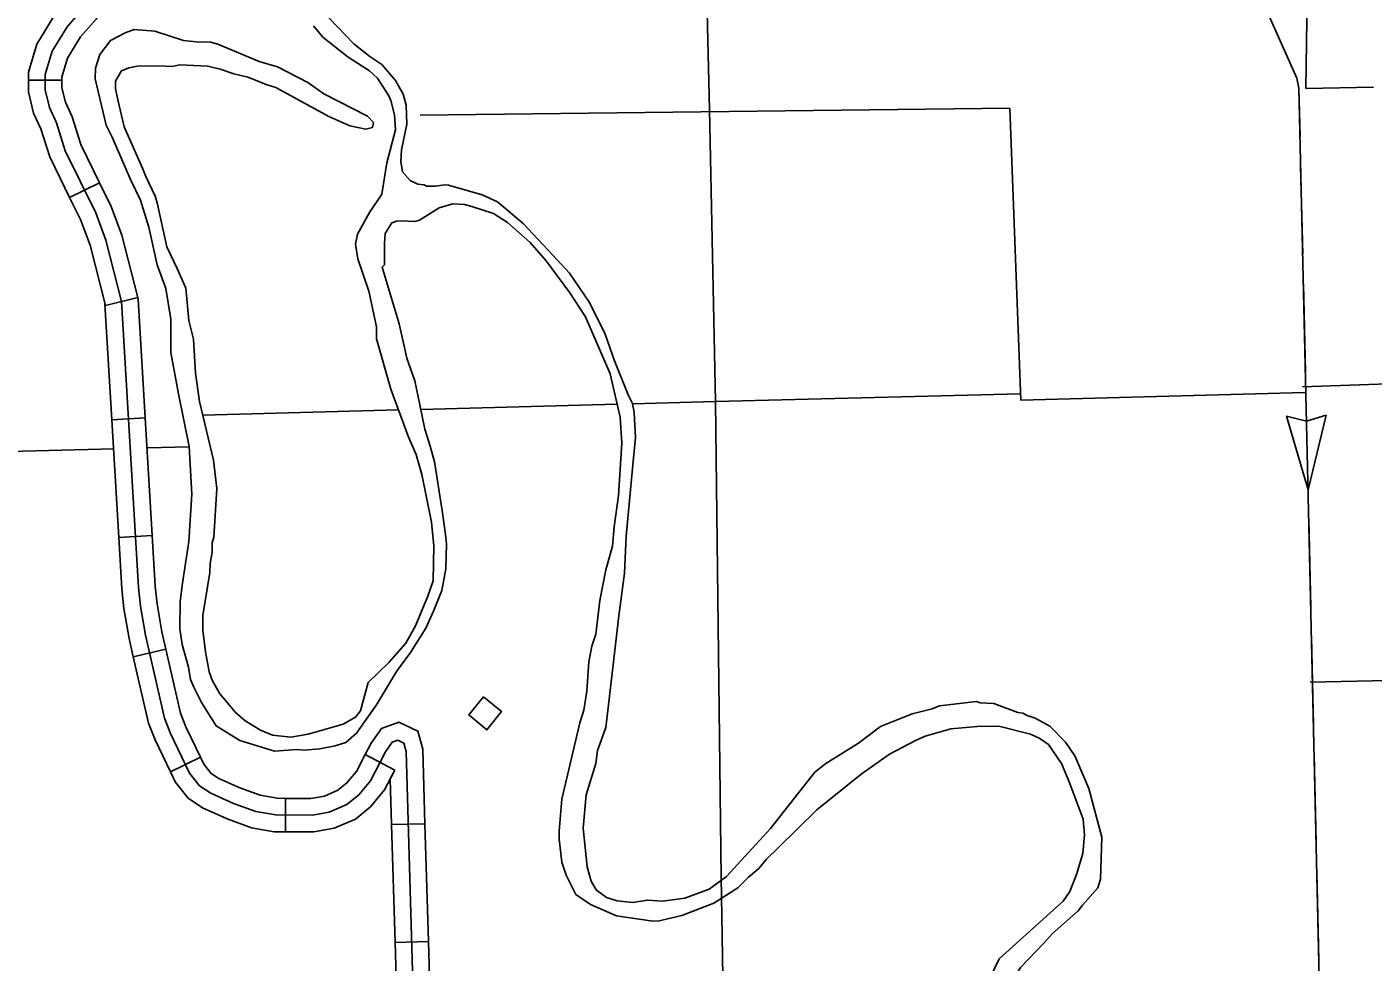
# Model space of a CAD drawing. Extents: x 1084508 to 1142749, y 1057638 to 1093403.
# Drawn here: x 1088324 to 1090220, y 1082791 to 1084108 of the extents above; entities that cross this region are included whole.
import ezdxf

# ---------------------------------------------------------------- set-up
doc = ezdxf.new("R2010")
doc.units = 0
for name, color, linetype in [('Level 32', 7, 'Continuous'), ('Level 43', 7, 'Continuous'), ('Level 5', 7, 'Continuous'), ('Level 56', 7, 'Continuous'), ('Level 7', 7, 'Continuous'), ('Level 9', 7, 'Continuous')]:
    doc.layers.add(name, color=color, linetype=linetype)

msp = doc.modelspace()

# ---------------------------------------------------------------- linework, layer by layer
at = {"layer": 'Level 32'}
for p, q in [((1088373, 1084033), (1088325.9, 1084032.9)), ((1088426.2, 1083888.7), (1088383.9, 1083867.9)), ((1088479.9, 1083727.3), (1088434.3, 1083715.8)), ((1088490.5, 1083557.5), (1088443.5, 1083554.7)), ((1088500.4, 1083392.1), (1088453.4, 1083389.3)), ((1088519.5, 1083231.8), (1088473.7, 1083221.2)), ((1088568.3, 1083079.7), (1088525.9, 1083059.3)), ((1088800.4, 1083083.5), (1088842.1, 1083061.6)), ((1088688.1, 1083021.9), (1088687.9, 1082974.9)), ((1088884.6, 1082986.2), (1088837.6, 1082984.9)), ((1088889.4, 1082820.6), (1088842.4, 1082819.2))]:
    msp.add_line(p, q, dxfattribs=at)
for points in [[(1088483.8, 1083292.6), (1088481.2, 1083318.7), (1088457.1, 1083721.3), (1088435.2, 1083807.8), (1088420.9, 1083846.1), (1088377.9, 1083933.7), (1088365.4, 1083972.9), (1088355.6, 1083994.5), (1088349.5, 1084019.5), (1088349.4, 1084041), (1088359.3, 1084073.9), (1088380.4, 1084108), (1088402.1, 1084132.8), (1088410.7, 1084148.3), (1088418.3, 1084192.7), (1088409.4, 1084364)], [(1088325.9, 1084032.9), (1088325.9, 1084044.4), (1088337.6, 1084083.6), (1088361.4, 1084122.1), (1088382.8, 1084146.4), (1088388.2, 1084156.2), (1088393, 1084184.3)], [(1088373, 1084033), (1088373, 1084037.5), (1088380.9, 1084064.2), (1088399.4, 1084094), (1088421.5, 1084119.1), (1088433.3, 1084140.3), (1088439.4, 1084176.4)], [(1088383.9, 1083867.9), (1088356, 1083924.9), (1088343.4, 1083964.5), (1088333.3, 1083986.8), (1088325.9, 1084016.6), (1088325.9, 1084032.9)], [(1088426.2, 1083888.7), (1088399.8, 1083942.5), (1088387.4, 1083981.4), (1088378, 1084002.3), (1088373, 1084022.4), (1088373, 1084033)], [(1088479.9, 1083727.3), (1088457.7, 1083814.9), (1088442.5, 1083855.4), (1088426.2, 1083888.7)], [(1088434.3, 1083715.8), (1088412.7, 1083800.8), (1088399.2, 1083836.7), (1088383.9, 1083867.9)], [(1088490.5, 1083557.5), (1088480.5, 1083724.9), (1088479.9, 1083727.3)], [(1088443.5, 1083554.7), (1088433.8, 1083717.7), (1088434.3, 1083715.8)], [(1088453.4, 1083389.3), (1088443.5, 1083554.7)], [(1088500.4, 1083392.1), (1088490.5, 1083557.5)], [(1088473.7, 1083221.2), (1088467.7, 1083246.9), (1088460.5, 1083289.4), (1088457.7, 1083316.8), (1088453.4, 1083389.3)], [(1088519.5, 1083231.8), (1088513.9, 1083256.2), (1088507.1, 1083295.8), (1088504.6, 1083320.6), (1088500.4, 1083392.1)], [(1088877.6, 1082335.6), (1088878.4, 1082388.9), (1088858.1, 1083087.8), (1088854.8, 1083099.8), (1088846.4, 1083103.8), (1088838.4, 1083100.9), (1088828.9, 1083087.2), (1088807.7, 1083046.8), (1088791.4, 1083026.8), (1088774.3, 1083013.1), (1088749.7, 1083002.5), (1088726, 1082998.2), (1088674.4, 1082998.5), (1088646.1, 1083003.4), (1088614.8, 1083014.9), (1088582.7, 1083029.2), (1088567, 1083039.5), (1088552.8, 1083057.5), (1088526, 1083113.4), (1088517.8, 1083134.8), (1088490.8, 1083251.6), (1088483.8, 1083292.6)], [(1088568.3, 1083079.7), (1088547.7, 1083122.7), (1088540.4, 1083141.7), (1088519.5, 1083231.8)], [(1088525.9, 1083059.3), (1088504.4, 1083104.1), (1088495.2, 1083127.9), (1088473.7, 1083221.2)], [(1088884.6, 1082986.2), (1088881.6, 1083091.4), (1088874.6, 1083116.4), (1088847.7, 1083129.3), (1088823.3, 1083120.4), (1088808.7, 1083099.4), (1088800.4, 1083083.5)], [(1088688.1, 1083021.9), (1088676.5, 1083022), (1088652.2, 1083026.2), (1088623.6, 1083036.7), (1088594, 1083049.9), (1088583.2, 1083057.1), (1088572.9, 1083070.1), (1088568.3, 1083079.7)], [(1088800.4, 1083083.5), (1088788, 1083059.8), (1088774.7, 1083043.6), (1088762, 1083033.4), (1088742.9, 1083025.2), (1088723.9, 1083021.8), (1088688.1, 1083021.9)], [(1088842.1, 1083061.6), (1088827.5, 1083033.7), (1088808, 1083010), (1088786.5, 1082992.7), (1088756.5, 1082979.8), (1088728, 1082974.7), (1088687.9, 1082974.9)], [(1088837.6, 1082984.9), (1088835.7, 1083049.4), (1088842.1, 1083061.6)], [(1088687.9, 1082974.9), (1088672.3, 1082974.9), (1088640, 1082980.6), (1088605.9, 1082993.1), (1088571.3, 1083008.5), (1088550.9, 1083022), (1088532.7, 1083045), (1088525.9, 1083059.3)], [(1088842.4, 1082819.2), (1088837.6, 1082984.9)], [(1088889.4, 1082820.6), (1088884.6, 1082986.2)], [(1088847.2, 1082653.5), (1088842.4, 1082819.2)], [(1088894.2, 1082654.9), (1088889.4, 1082820.6)]]:
    msp.add_lwpolyline(points, dxfattribs=at)
at = {"layer": 'Level 43'}
for p, q in [((1090128.6, 1083456.5), (1090098.4, 1083559.9)), ((1090098.4, 1083559.9), (1090126.3, 1083553.1)), ((1090154.1, 1083561.2), (1090126.6, 1083553.1)), ((1090128.6, 1083456.5), (1090154.1, 1083561.2))]:
    msp.add_line(p, q, dxfattribs=at)
for points in [[(1089580.6, 1085227.8), (1090112.6, 1084036.1), (1090115.7, 1084022), (1090158.9, 1082132.4), (1090157.5, 1082114.6)], [(1090095.7, 1084073.9), (1090112.6, 1084036.1), (1090115.7, 1084022), (1090117.3, 1083953.6)], [(1090118.2, 1083912.2), (1090121.1, 1083787.9)], [(1090122, 1083746.5), (1090124.9, 1083622.2)], [(1090129.6, 1083415.1), (1090131, 1083353)], [(1090131, 1083353), (1090132.4, 1083290.8)], [(1090133.4, 1083249.4), (1090134.8, 1083185.8)], [(1090134.8, 1083185.8), (1090136.2, 1083125.2)], [(1090137.2, 1083083.7), (1090140, 1082959.5)], [(1090140.9, 1082918), (1090143.8, 1082793.8)]]:
    msp.add_lwpolyline(points, dxfattribs=at)
at = {"layer": 'Level 5'}
for p, q in [((1089155.2, 1083576.9), (1088878.7, 1083569.6)), ((1088847.3, 1083568.7), (1088571.7, 1083561.4))]:
    msp.add_line(p, q, dxfattribs=at)
for points in [[(1089264.6, 1084841.6), (1089275.5, 1084401.9), (1089285.2, 1083991.7), (1089294, 1083580.6), (1089301.9, 1082910.1), (1089302.5, 1082884.3), (1089318.3, 1081920.7)], [(1091160.7, 1083635.7), (1090962.2, 1083630.7), (1090121, 1083601.3)], [(1089723.5, 1083591.3), (1089294, 1083580.6), (1089176.8, 1083577.5)], [(1088552.3, 1083516.8), (1088493.6, 1083515.3)], [(1088446.3, 1083514.1), (1087602.1, 1083492.6), (1085681.4, 1083480.3)]]:
    msp.add_lwpolyline(points, dxfattribs=at)
at = {"layer": 'Level 56'}
msp.add_lwpolyline([(1088967.2, 1083164.7), (1088992.5, 1083144), (1088971.8, 1083118.6), (1088946.5, 1083139.3)], close=True, dxfattribs=at)
at = {"layer": 'Level 7'}
for p, q in [((1090131.5, 1084440.4), (1090125.7, 1084021.1)), ((1090125.7, 1084021.1), (1090221, 1084023)), ((1089708.6, 1083993.4), (1088877.7, 1083983.8)), ((1089723.8, 1083582.3), (1089708.6, 1083993.4)), ((1090123.9, 1083593.3), (1089723.8, 1083582.3)), ((1090545.4, 1083193.8), (1090131.7, 1083185.5))]:
    msp.add_line(p, q, dxfattribs=at)
at = {"layer": 'Level 9'}
for points in [[(1089079.6, 1084685.4), (1089069.2, 1084656.8), (1089056.9, 1084601.4), (1089052.2, 1084573.1), (1089037.8, 1084545.3), (1089020, 1084514.2), (1088989.9, 1084469.9), (1088941.1, 1084414), (1088912.5, 1084385.5), (1088806.7, 1084296.4), (1088771.6, 1084266.1), (1088761.1, 1084255.2), (1088748.1, 1084236), (1088727.9, 1084194.7), (1088729.9, 1084158.8), (1088739, 1084131.4), (1088784.5, 1084084), (1088806.7, 1084066.4), (1088823.6, 1084055.1), (1088842.9, 1084032.4), (1088853.8, 1084013.3), (1088858.3, 1083998), (1088858.8, 1083971.2), (1088851.7, 1083934.9)], [(1088474.8, 1084104.2), (1088462.1, 1084099.9), (1088441.5, 1084089.1), (1088426.4, 1084069.2), (1088420.6, 1084050), (1088420.1, 1084034.8), (1088435.6, 1083969.9), (1088443.9, 1083952.6), (1088469.8, 1083893.4)], [(1088479, 1084052.7), (1088509.2, 1084053.4), (1088528.5, 1084052.4), (1088539.4, 1084054.8), (1088578.8, 1084052.8), (1088596.3, 1084048.6), (1088615.5, 1084041.9), (1088635.2, 1084037.4), (1088662.4, 1084026.4), (1088674.5, 1084022.5), (1088749.1, 1083981.7), (1088778.9, 1083968.6), (1088801.5, 1083963.9), (1088810.5, 1083966.3), (1088812, 1083973.6), (1088803.8, 1083982.4), (1088742, 1084013.6), (1088719.8, 1084029.9), (1088676.7, 1084051.9), (1088650.9, 1084059.3), (1088592.8, 1084083.8), (1088582.3, 1084086.4), (1088562.1, 1084086.8), (1088544.4, 1084089.1), (1088504.2, 1084102.1), (1088474.8, 1084104.2)], [(1088727.4, 1084109.7), (1088740.7, 1084093.6), (1088776.6, 1084065.6), (1088806.4, 1084046.2), (1088817.9, 1084035.9), (1088833.8, 1084011.1), (1088836.6, 1084004.3), (1088841.6, 1083984.3), (1088842.9, 1083962.9), (1088830.8, 1083916.6), (1088823.7, 1083872.7), (1088806.6, 1083846.7)], [(1088491.4, 1083897.5), (1088486.8, 1083909.1), (1088460.9, 1083967.3), (1088451.9, 1084005.3), (1088448.4, 1084021.3), (1088448.5, 1084031.7), (1088454.1, 1084041.4), (1088457.3, 1084046), (1088467.2, 1084050.2), (1088479, 1084052.7)], [(1088851.7, 1083934.9), (1088850.5, 1083918.5), (1088853.1, 1083904.1), (1088863.7, 1083891.6), (1088874.3, 1083886.4), (1088883.5, 1083885.9), (1088886.7, 1083883.8), (1088899, 1083883.8)], [(1088611, 1083150.8), (1088595.7, 1083169), (1088584.8, 1083188.4), (1088580.8, 1083200.2), (1088575.4, 1083228), (1088571.5, 1083258.8), (1088571.5, 1083279.6), (1088581.7, 1083340), (1088581.8, 1083352.7), (1088584.8, 1083368.6), (1088584.9, 1083381.5), (1088587, 1083389.5), (1088591.5, 1083458.2), (1088586.9, 1083498.1), (1088567.1, 1083580.5), (1088561.5, 1083620.6), (1088558.7, 1083668.4), (1088551.9, 1083694.6), (1088547.6, 1083740.2), (1088535.3, 1083768), (1088520.8, 1083798.3), (1088507.2, 1083860.5), (1088504.3, 1083869.6), (1088491.4, 1083897.5)], [(1088469.8, 1083893.4), (1088483.8, 1083864.1), (1088495.6, 1083825.9), (1088507.4, 1083773.1), (1088519.6, 1083739.9), (1088526.6, 1083696.6), (1088526.8, 1083649.6), (1088537.6, 1083591.4), (1088552.3, 1083517.3), (1088556.3, 1083450), (1088552.1, 1083383.5), (1088542.8, 1083325)], [(1088899, 1083883.8), (1088912.4, 1083885.7), (1088917.8, 1083885), (1088965.3, 1083871.4), (1088986.8, 1083861.6), (1089023.1, 1083831.4), (1089058.2, 1083793.9), (1089088.3, 1083761.2), (1089116.2, 1083720.2), (1089138.4, 1083675.4), (1089151.4, 1083637.9), (1089170.6, 1083590.1), (1089176.8, 1083577.8), (1089179.2, 1083565.3), (1089181.1, 1083530), (1089177.5, 1083491.4), (1089167.9, 1083390.9), (1089165.5, 1083339), (1089157.5, 1083279), (1089143.1, 1083153.7), (1089139.2, 1083121.6)], [(1088877.3, 1083576), (1088870.1, 1083609.8), (1088859.2, 1083641.8), (1088848.3, 1083689.9), (1088824.5, 1083769.6), (1088827.5, 1083773.2), (1088827.4, 1083803.2), (1088828.4, 1083817.4), (1088837.7, 1083832.4), (1088844.6, 1083834.6), (1088851.8, 1083834.9), (1088870.1, 1083833.9), (1088876.9, 1083836.1), (1088904.5, 1083853.1), (1088923.7, 1083859), (1088940.1, 1083857.9), (1088950.6, 1083855.2), (1088981, 1083845.3), (1089001, 1083832.9), (1089032.8, 1083804.7), (1089055.4, 1083778.6), (1089088.6, 1083733.7), (1089110.9, 1083699.7), (1089145.3, 1083619.6), (1089159.4, 1083558.7), (1089161.7, 1083522.2), (1089157.4, 1083448.5), (1089151.3, 1083404.3)], [(1088806.6, 1083846.7), (1088789.7, 1083816.3), (1088786.6, 1083802.3), (1088790, 1083781.3)], [(1088790, 1083781.3), (1088805.6, 1083735.9), (1088816.4, 1083685.6), (1088816.5, 1083668.9), (1088836.4, 1083598.2), (1088861.1, 1083531.8), (1088871.3, 1083507.9), (1088871.5, 1083507.3)], [(1088892, 1083517.8), (1088884.5, 1083541.7), (1088877.3, 1083576)], [(1088885.7, 1083261.7), (1088896.5, 1083285.7), (1088908.4, 1083314.4), (1088914, 1083344.9), (1088914.9, 1083380.3), (1088913.7, 1083393.5), (1088908.7, 1083427), (1088898, 1083495.7), (1088892, 1083517.8)], [(1088871.5, 1083507.3), (1088880, 1083477.8), (1088893.7, 1083410.6), (1088897.1, 1083377.3), (1088896.2, 1083328.3), (1088888.7, 1083306.8), (1088871.1, 1083264.7)], [(1089151.3, 1083404.3), (1089148.7, 1083377.1), (1089139.5, 1083343.8), (1089131.1, 1083300.5), (1089125.4, 1083252.9), (1089119.8, 1083236.3), (1089115.2, 1083214), (1089112.6, 1083172.8), (1089108.2, 1083146.1), (1089102.7, 1083128.2), (1089077.3, 1083021), (1089073.4, 1082975.7), (1089073.6, 1082964.6), (1089077.5, 1082932.3), (1089083.4, 1082914), (1089097.2, 1082886.8), (1089118, 1082872.6), (1089154.3, 1082856.6), (1089205.6, 1082848.9), (1089214.7, 1082849.3), (1089246.4, 1082857.1), (1089291.6, 1082874.3), (1089325.5, 1082896), (1089340.3, 1082911.2), (1089354.8, 1082923.3), (1089365.9, 1082936.4), (1089382.5, 1082952.6), (1089436.7, 1083005.9), (1089499.2, 1083056.1), (1089538.9, 1083084.1), (1089575.8, 1083103.2)], [(1088542.8, 1083325), (1088539.5, 1083299.3), (1088539.4, 1083260.8), (1088542.6, 1083238.5), (1088551.6, 1083206.7), (1088554.5, 1083189.2), (1088558.8, 1083178.7), (1088569.8, 1083157.1), (1088590.5, 1083124), (1088623.9, 1083103.4), (1088672.4, 1083088.6), (1088704.4, 1083090.7), (1088714.5, 1083089.9), (1088736.4, 1083091.5), (1088757.9, 1083095.7), (1088773.1, 1083100.8), (1088788.3, 1083113.5), (1088816.4, 1083153.6), (1088844.4, 1083200.6), (1088864.3, 1083227.1), (1088885.7, 1083261.7)], [(1088871.1, 1083264.7), (1088857.7, 1083240.4), (1088833.5, 1083213.1), (1088804.6, 1083184.9), (1088793.8, 1083145), (1088786.9, 1083136.1), (1088769.4, 1083126.5), (1088720.1, 1083112.2), (1088695.4, 1083107.9), (1088669.8, 1083110.9), (1088653.1, 1083117.7), (1088631.4, 1083130.9), (1088617, 1083143.5), (1088611, 1083150.8)], [(1089139.2, 1083121.6), (1089127.7, 1083089.2), (1089125.4, 1083071.2), (1089111.7, 1083026.7), (1089107.5, 1082979.8), (1089113.1, 1082925.4), (1089118.7, 1082905.2), (1089125.9, 1082893.2), (1089140.2, 1082882.5), (1089155.5, 1082877.5), (1089177.3, 1082875.4), (1089197.6, 1082878.8), (1089219.7, 1082877.3), (1089250.7, 1082881.2), (1089285, 1082894.2), (1089309.4, 1082911.7), (1089371.2, 1082979.6), (1089433.7, 1083058.8), (1089449.2, 1083071.2), (1089495.4, 1083099.5), (1089526.4, 1083123), (1089570.9, 1083140.8), (1089599.2, 1083147.8), (1089609.4, 1083152.1), (1089661.4, 1083158.2), (1089666.8, 1083156.6), (1089686.1, 1083155.3), (1089719.7, 1083142.6), (1089726.9, 1083141.7), (1089732.7, 1083138.8)], [(1089732.7, 1083138.8), (1089744.2, 1083134.9), (1089764.9, 1083123.5), (1089786.7, 1083100.9), (1089800.1, 1083081.9), (1089819.8, 1083035.8), (1089838, 1082967.5), (1089836.3, 1082908.1), (1089832.4, 1082895.9), (1089810.9, 1082871.6)], [(1089575.8, 1083103.2), (1089589, 1083109.5), (1089625.4, 1083119.7), (1089662.3, 1083123.2), (1089693.2, 1083123.4), (1089737.7, 1083112.5), (1089750.6, 1083106.1), (1089762.9, 1083097.9), (1089781.1, 1083070.9), (1089792.3, 1083045.3), (1089812, 1082992.5), (1089813.9, 1082970.8), (1089811.4, 1082944.2), (1089802.6, 1082914.8), (1089793, 1082890.7), (1089783.6, 1082877.3), (1089693.5, 1082795.8), (1089681.4, 1082770.7), (1089681.9, 1082759), (1089680.2, 1082699.6), (1089684.8, 1082675.2), (1089701.6, 1082623), (1089707.5, 1082610), (1089723.9, 1082582.6)], [(1089810.9, 1082871.6), (1089805, 1082863.4), (1089768.6, 1082831.5), (1089755.7, 1082817.6), (1089724.2, 1082784.3), (1089714.2, 1082769.7), (1089707.4, 1082746.3), (1089702.2, 1082728.1), (1089699.9, 1082710), (1089703.4, 1082688.1), (1089737, 1082598.7), (1089749.6, 1082577.5), (1089785.5, 1082541), (1089813.6, 1082518.3), (1089827.1, 1082511.3), (1089844.2, 1082509.6), (1089862.1, 1082517.4), (1089870.6, 1082524.1), (1089877, 1082535.7), (1089877.5, 1082552.1), (1089878.9, 1082563.6), (1089884.6, 1082570.8), (1089890, 1082569.1)]]:
    msp.add_lwpolyline(points, dxfattribs=at)

doc.saveas('drawing.dxf')
